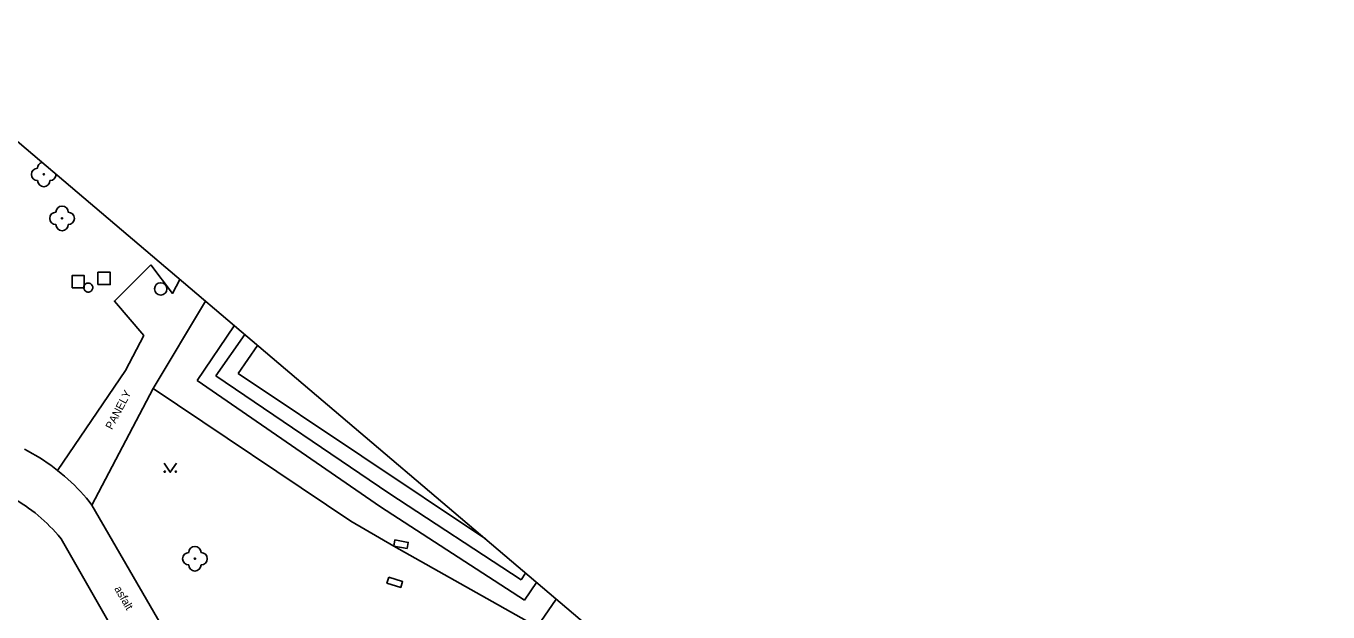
# Model space of a CAD drawing. Extents: x -540150 to -533593, y -1185082 to -1180066.
# Drawn here: x -536082.1 to -535976.3, y -1184508.7 to -1184461.1 of the extents above; entities that cross this region are included whole.
import ezdxf

# ---------------------------------------------------------------- set-up
doc = ezdxf.new("R2010")
doc.units = 0
for name, color, linetype in [('rámeček', 7, 'Continuous'), ('Vrstva 10', 7, 'Continuous'), ('Vrstva 11', 7, 'Continuous'), ('Vrstva 14', 7, 'Continuous'), ('Vrstva 22', 7, 'Continuous'), ('Vrstva 26', 7, 'Continuous'), ('Vrstva 27', 7, 'Continuous'), ('Vrstva 36', 7, 'Continuous'), ('Vrstva 40', 7, 'Continuous')]:
    doc.layers.add(name, color=color, linetype=linetype)

msp = doc.modelspace()

# ---------------------------------------------------------------- linework, layer by layer
at = {"layer": 'rámeček'}
msp.add_lwpolyline([(-536863.36, -1184184.15), (-536677.59, -1183965.38), (-535884.86, -1184638.56), (-536070.63, -1184857.33)], close=True, dxfattribs=at)
at = {"layer": 'Vrstva 10'}
for p, q in [((-536066.77, -1184517.13), (-536076.7, -1184500.03)), ((-536079.21, -1184502.76), (-536072.76, -1184514))]:
    msp.add_line(p, q, dxfattribs=at)
for points in [[(-536076.7, -1184500.03), (-536076.92, -1184499.74), (-536077.15, -1184499.47), (-536077.39, -1184499.19), (-536077.63, -1184498.93), (-536077.87, -1184498.67), (-536078.13, -1184498.41), (-536078.39, -1184498.16), (-536078.65, -1184497.92), (-536078.92, -1184497.68), (-536079.19, -1184497.45), (-536079.5, -1184497.2), (-536079.76, -1184497), (-536080.04, -1184496.79), (-536080.34, -1184496.58), (-536080.64, -1184496.38), (-536080.94, -1184496.19), (-536081.25, -1184496), (-536081.56, -1184495.82), (-536081.87, -1184495.65), (-536082.19, -1184495.48)], [(-536083.79, -1184499.11), (-536083.5, -1184499.26), (-536083.21, -1184499.41), (-536082.93, -1184499.57), (-536082.65, -1184499.73), (-536082.37, -1184499.91), (-536082.1, -1184500.09), (-536081.84, -1184500.27), (-536081.57, -1184500.46), (-536081.32, -1184500.66), (-536081.06, -1184500.87), (-536080.82, -1184501.08), (-536080.58, -1184501.3), (-536080.34, -1184501.52), (-536080.11, -1184501.75), (-536079.88, -1184501.98), (-536079.66, -1184502.22), (-536079.45, -1184502.47), (-536079.21, -1184502.76)]]:
    msp.add_lwpolyline(points, dxfattribs=at)
at = {"layer": 'Vrstva 11'}
for p, q in [((-536067.49, -1184483.48), (-536071.72, -1184490.55)), ((-536065.15, -1184485.46), (-536068.17, -1184489.9)), ((-536072.49, -1184486.27), (-536073.97, -1184489.09)), ((-536064.3, -1184486.18), (-536066.63, -1184489.53)), ((-536073.97, -1184489.09), (-536079.5, -1184497.2)), ((-536068.17, -1184489.9), (-536053.26, -1184500.15)), ((-536066.63, -1184489.53), (-536052.59, -1184499.04)), ((-536076.7, -1184500.03), (-536071.72, -1184490.55)), ((-536052.59, -1184499.04), (-536041.84, -1184506.08)), ((-536053.26, -1184500.15), (-536041.57, -1184507.74)), ((-536041.84, -1184506.08), (-536041.49, -1184505.55)), ((-536041.57, -1184507.74), (-536040.61, -1184506.3))]:
    msp.add_line(p, q, dxfattribs=at)
for points in [[(-536071.92, -1184480.51), (-536074.88, -1184483.46), (-536072.49, -1184486.27)], [(-536069.56, -1184481.71), (-536070.15, -1184482.84), (-536071.92, -1184480.51)], [(-536076.7, -1184482.57), (-536076.67, -1184482.52), (-536076.65, -1184482.47), (-536076.64, -1184482.42), (-536076.63, -1184482.37), (-536076.64, -1184482.31), (-536076.65, -1184482.26), (-536076.67, -1184482.21), (-536076.7, -1184482.16), (-536076.73, -1184482.12), (-536076.77, -1184482.08), (-536076.81, -1184482.05), (-536076.86, -1184482.03), (-536076.91, -1184482.01), (-536076.97, -1184482), (-536077.02, -1184482), (-536077.07, -1184482.01), (-536077.13, -1184482.02), (-536077.18, -1184482.04), (-536077.22, -1184482.07), (-536077.26, -1184482.11), (-536077.3, -1184482.15), (-536077.33, -1184482.19), (-536077.35, -1184482.24), (-536077.36, -1184482.3), (-536077.37, -1184482.35), (-536077.37, -1184482.4), (-536077.36, -1184482.46), (-536077.34, -1184482.51), (-536077.31, -1184482.56), (-536077.28, -1184482.6), (-536077.25, -1184482.64), (-536077.2, -1184482.67), (-536077.16, -1184482.7), (-536077.1, -1184482.72), (-536077.05, -1184482.73), (-536077, -1184482.73), (-536076.94, -1184482.73), (-536076.89, -1184482.72), (-536076.84, -1184482.7), (-536076.79, -1184482.67), (-536076.75, -1184482.63), (-536076.71, -1184482.59), (-536076.7, -1184482.57)], [(-536052.19, -1184503.35), (-536051.11, -1184503.54), (-536051.02, -1184503.05), (-536052.1, -1184502.85), (-536052.19, -1184503.35)], [(-536052.6, -1184505.88), (-536052.75, -1184506.35), (-536051.63, -1184506.7), (-536051.48, -1184506.23), (-536052.6, -1184505.88)]]:
    msp.add_lwpolyline(points, dxfattribs=at)
at = {"layer": 'Vrstva 14'}
for p, q in [((-536063.25, -1184487.08), (-536064.84, -1184489.35)), ((-536064.84, -1184489.35), (-536044.76, -1184502.77)), ((-536055.67, -1184501.32), (-536071.72, -1184490.55)), ((-536052.19, -1184503.35), (-536055.67, -1184501.32)), ((-536040.55, -1184509.91), (-536052.19, -1184503.35)), ((-536040.55, -1184509.91), (-536039.02, -1184507.65))]:
    msp.add_line(p, q, dxfattribs=at)
at = {"layer": 'Vrstva 22'}
for centre in [(-536080.61, -1184473.18), (-536079.13, -1184476.75), (-536068.34, -1184504.37)]:
    msp.add_circle(centre, 0.05, dxfattribs=at)
for centre, start, end in [((-536081.11, -1184473.18), 90, 270), ((-536080.61, -1184472.68), 107.9506, 180), ((-536080.61, -1184473.68), 180, 0), ((-536080.11, -1184473.18), 270, 359.4995), ((-536079.63, -1184476.75), 90, 270), ((-536079.13, -1184476.25), 0, 180), ((-536078.63, -1184476.75), 270, 90), ((-536079.13, -1184477.25), 180, 0), ((-536068.34, -1184503.87), 0, 180), ((-536068.84, -1184504.37), 90, 270), ((-536067.84, -1184504.37), 270, 90), ((-536068.34, -1184504.87), 180, 0)]:
    msp.add_arc(centre, 0.5, start, end, dxfattribs=at)
at = {"layer": 'Vrstva 26'}
for points in [[(-536078.32, -1184482.39), (-536077.32, -1184482.39), (-536077.32, -1184481.39), (-536078.32, -1184481.39)], [(-536076.21, -1184482.13), (-536075.21, -1184482.13), (-536075.21, -1184481.13), (-536076.21, -1184481.13)]]:
    msp.add_lwpolyline(points, close=True, dxfattribs=at)
at = {"layer": 'Vrstva 27'}
msp.add_circle((-536071.12, -1184482.48), 0.5, dxfattribs=at)
at = {"layer": 'Vrstva 36'}
msp.add_lwpolyline([(-536070.84, -1184496.61), (-536070.34, -1184497.36), (-536069.84, -1184496.61)], dxfattribs=at)
for centre in [(-536070.79, -1184497.31), (-536069.89, -1184497.31)]:
    msp.add_circle(centre, 0.05, dxfattribs=at)

# ---------------------------------------------------------------- texts
at = {"layer": 'Vrstva 40'}
for s, rotation, p in [('PANELY', 62.2863, (-536075.07, -1184493.95)), ('asfalt', 299.8491, (-536074.91, -1184506.8))]:
    msp.add_text(s, height=0.65, rotation=rotation, dxfattribs=at).set_placement(p)

doc.saveas('drawing.dxf')
